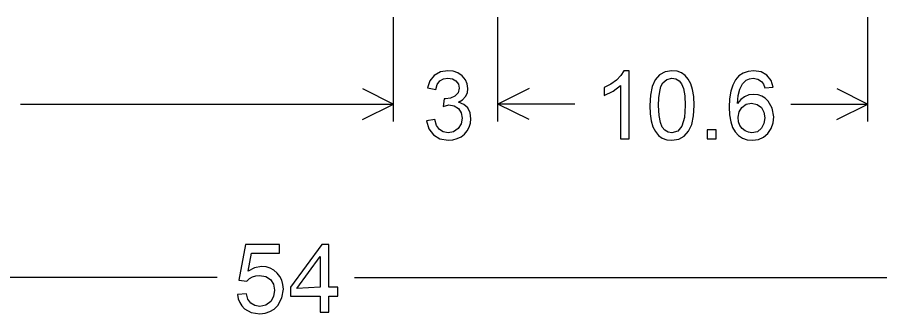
# Model space of a CAD drawing. Extents: x 1001568 to 1002149, y 1840825 to 1841423.
# Drawn here: x 1001921.897 to 1001926.031, y 1841000.504 to 1841001.927 of the extents above; entities that cross this region are included whole.
import ezdxf

# ---------------------------------------------------------------- set-up
doc = ezdxf.new("R2010")
doc.units = 0
doc.layers.add('SIGNS', color=7, linetype='Continuous')

msp = doc.modelspace()

# ---------------------------------------------------------------- linework, layer by layer
at = {"layer": 'SIGNS'}
for p, q in [((1001923.7013, 1841001.4274), (1001923.7013, 1841001.9274)), ((1001924.2013, 1841001.4274), (1001924.2013, 1841001.9274)), ((1001925.9747, 1841001.4274), (1001925.9747, 1841001.9274)), ((1001923.5523, 1841001.5853), (1001923.7013, 1841001.5108)), ((1001924.3503, 1841001.5853), (1001924.2013, 1841001.5108)), ((1001925.8257, 1841001.5853), (1001925.9747, 1841001.5108)), ((1001921.9125, 1841001.5108), (1001923.7013, 1841001.5108)), ((1001923.5523, 1841001.4362), (1001923.7013, 1841001.5108)), ((1001924.5702, 1841001.5108), (1001924.2013, 1841001.5108)), ((1001924.3503, 1841001.4362), (1001924.2013, 1841001.5108)), ((1001925.6058, 1841001.5108), (1001925.9747, 1841001.5108)), ((1001925.8257, 1841001.4362), (1001925.9747, 1841001.5108)), ((1001922.8553, 1841000.6774), (1001918.6847, 1841000.6774)), ((1001923.514, 1841000.6774), (1001927.6847, 1841000.6774))]:
    msp.add_line(p, q, dxfattribs=at)
for points in [[(1001923.8591, 1841001.4304), (1001923.8694, 1841001.392), (1001923.8918, 1841001.3623), (1001923.9235, 1841001.3433), (1001923.9624, 1841001.337), (1001923.9851, 1841001.3389), (1001924.0058, 1841001.3445), (1001924.0243, 1841001.3537), (1001924.0409, 1841001.3667), (1001924.0543, 1841001.3822), (1001924.0641, 1841001.3995), (1001924.0698, 1841001.4185), (1001924.0718, 1841001.4392), (1001924.0681, 1841001.4689), (1001924.0569, 1841001.4923), (1001924.0383, 1841001.509), (1001924.0122, 1841001.5195), (1001924.0321, 1841001.5312), (1001924.0462, 1841001.5463), (1001924.0548, 1841001.5643), (1001924.0577, 1841001.5856), (1001924.0545, 1841001.6072), (1001924.0456, 1841001.6276), (1001924.0302, 1841001.6458), (1001924.0093, 1841001.6597), (1001923.9863, 1841001.6678), (1001923.9617, 1841001.6703), (1001923.9254, 1841001.6646), (1001923.8961, 1841001.6481), (1001923.8748, 1841001.6219), (1001923.8631, 1841001.5877), (1001923.9031, 1841001.5807), (1001923.9102, 1841001.6045), (1001923.9223, 1841001.6215), (1001923.9396, 1841001.6315), (1001923.9618, 1841001.6349), (1001923.9829, 1841001.6314), (1001924.0001, 1841001.6216), (1001924.0115, 1841001.6063), (1001924.0151, 1841001.5869), (1001924.0098, 1841001.5645), (1001923.9946, 1841001.548), (1001923.9742, 1841001.5387), (1001923.9492, 1841001.5356), (1001923.9428, 1841001.5356), (1001923.9383, 1841001.499), (1001923.9662, 1841001.5072), (1001923.9912, 1841001.5026), (1001924.0115, 1841001.4888), (1001924.0249, 1841001.468), (1001924.0293, 1841001.4423), (1001924.0243, 1841001.415), (1001924.01, 1841001.3925), (1001923.9885, 1841001.3774), (1001923.9625, 1841001.3725), (1001923.9392, 1841001.3765), (1001923.9209, 1841001.3884), (1001923.9074, 1841001.4082), (1001923.899, 1841001.4358)], [(1001924.8308, 1841001.3441), (1001924.8308, 1841001.6703), (1001924.8049, 1841001.6703), (1001924.7897, 1841001.647), (1001924.7689, 1841001.6259), (1001924.7424, 1841001.6067), (1001924.7102, 1841001.5898), (1001924.7102, 1841001.5516), (1001924.7533, 1841001.5728), (1001924.7882, 1841001.6001), (1001924.7882, 1841001.3441)], [(1001925.2044, 1841001.3441), (1001925.247, 1841001.3441), (1001925.247, 1841001.3866), (1001925.2044, 1841001.3866)], [(1001922.9528, 1841000.5964), (1001922.9565, 1841000.5757), (1001922.9634, 1841000.5574), (1001922.9733, 1841000.5415), (1001922.9865, 1841000.5279), (1001923.019, 1841000.5097), (1001923.0593, 1841000.5037), (1001923.0854, 1841000.5063), (1001923.1086, 1841000.5139), (1001923.1289, 1841000.5265), (1001923.1464, 1841000.5442), (1001923.166, 1841000.5804), (1001923.1727, 1841000.6225), (1001923.1708, 1841000.6444), (1001923.1654, 1841000.6646), (1001923.1563, 1841000.6829), (1001923.1437, 1841000.6993), (1001923.1276, 1841000.713), (1001923.1096, 1841000.7229), (1001923.0896, 1841000.7286), (1001923.0677, 1841000.7306), (1001923.0349, 1841000.7247), (1001923.0038, 1841000.7076), (1001923.0198, 1841000.7944), (1001923.1544, 1841000.7944), (1001923.1544, 1841000.837), (1001922.9917, 1841000.837), (1001922.96, 1841000.6654), (1001922.9984, 1841000.6605), (1001923.0101, 1841000.6726), (1001923.0243, 1841000.6812), (1001923.0405, 1841000.6863), (1001923.0591, 1841000.6881), (1001923.0888, 1841000.683), (1001923.1113, 1841000.6681), (1001923.1254, 1841000.6453), (1001923.1302, 1841000.6164), (1001923.1256, 1841000.587), (1001923.112, 1841000.5628), (1001923.0891, 1841000.545), (1001923.0598, 1841000.5391), (1001923.0353, 1841000.5429), (1001923.0164, 1841000.5543), (1001923.0032, 1841000.5734), (1001922.9957, 1841000.6001)]]:
    msp.add_lwpolyline(points, close=True, dxfattribs=at)
for points in [[(1001924.9289, 1841001.5035), (1001924.9306, 1841001.4643), (1001924.9356, 1841001.4304), (1001924.9439, 1841001.4017), (1001924.9557, 1841001.3783), (1001924.9705, 1841001.3601), (1001924.9888, 1841001.3472), (1001925.0104, 1841001.3395), (1001925.0353, 1841001.337), (1001925.068, 1841001.3419), (1001925.0945, 1841001.3562), (1001925.1151, 1841001.3798), (1001925.1299, 1841001.4122), (1001925.1387, 1841001.4534), (1001925.1417, 1841001.5035), (1001925.1398, 1841001.5472), (1001925.1344, 1841001.5806), (1001925.1251, 1841001.6076), (1001925.1132, 1841001.6299), (1001925.0986, 1841001.6472), (1001925.0814, 1841001.6597), (1001925.0596, 1841001.6678), (1001925.0353, 1841001.6703), (1001925.0024, 1841001.6654), (1001924.9762, 1841001.6512), (1001924.9554, 1841001.6274), (1001924.9407, 1841001.5949), (1001924.9318, 1841001.5535), (1001924.9289, 1841001.5035)], [(1001924.9715, 1841001.5037), (1001924.9727, 1841001.5401), (1001924.9765, 1841001.5704), (1001924.9828, 1841001.5942), (1001924.9918, 1841001.6119), (1001925.0105, 1841001.6292), (1001925.0349, 1841001.6349), (1001925.0536, 1841001.6317), (1001925.0692, 1841001.6223), (1001925.0816, 1841001.6069), (1001925.0906, 1841001.5854), (1001925.0969, 1841001.5508), (1001925.0992, 1841001.5037), (1001925.0951, 1841001.446), (1001925.0832, 1841001.405), (1001925.0632, 1841001.3804), (1001925.0353, 1841001.3725), (1001925.0165, 1841001.3756), (1001925.0011, 1841001.3849), (1001924.9888, 1841001.4003), (1001924.98, 1841001.4219), (1001924.9736, 1841001.4563), (1001924.9715, 1841001.5037)], [(1001925.5204, 1841001.591), (1001925.5105, 1841001.6241), (1001925.4908, 1841001.6493), (1001925.4626, 1841001.665), (1001925.4275, 1841001.6703), (1001925.3999, 1841001.6676), (1001925.3761, 1841001.6594), (1001925.3558, 1841001.6456), (1001925.3394, 1841001.6265), (1001925.3265, 1841001.6018), (1001925.3174, 1841001.5718), (1001925.3119, 1841001.5362), (1001925.3101, 1841001.4954), (1001925.3118, 1841001.4581), (1001925.3171, 1841001.426), (1001925.3259, 1841001.3987), (1001925.3381, 1841001.3765), (1001925.3538, 1841001.3592), (1001925.3731, 1841001.3469), (1001925.3958, 1841001.3395), (1001925.4221, 1841001.337), (1001925.4495, 1841001.3406), (1001925.4739, 1841001.3512), (1001925.4948, 1841001.3693), (1001925.5106, 1841001.3938), (1001925.5199, 1841001.4208), (1001925.5229, 1841001.4498), (1001925.5164, 1841001.4906), (1001925.4973, 1841001.5246), (1001925.4828, 1841001.5386), (1001925.4665, 1841001.5488), (1001925.4482, 1841001.5548), (1001925.428, 1841001.5568), (1001925.4043, 1841001.5541), (1001925.3835, 1841001.5458), (1001925.3653, 1841001.532), (1001925.3502, 1841001.5129), (1001925.353, 1841001.5511), (1001925.361, 1841001.5826), (1001925.3736, 1841001.6069), (1001925.3914, 1841001.6245), (1001925.4072, 1841001.6323), (1001925.4251, 1841001.6349), (1001925.4472, 1841001.6308), (1001925.4653, 1841001.6193), (1001925.4739, 1841001.6066), (1001925.4804, 1841001.588), (1001925.5204, 1841001.591)], [(1001925.3527, 1841001.4471), (1001925.3571, 1841001.473), (1001925.3702, 1841001.4943), (1001925.3909, 1841001.5094), (1001925.4173, 1841001.5143), (1001925.444, 1841001.509), (1001925.4644, 1841001.4935), (1001925.4765, 1841001.4716), (1001925.4804, 1841001.4449), (1001925.4763, 1841001.418), (1001925.4651, 1841001.3954), (1001925.445, 1841001.378), (1001925.4188, 1841001.3725), (1001925.4017, 1841001.3749), (1001925.3858, 1841001.3817), (1001925.3711, 1841001.3934), (1001925.3608, 1841001.4082), (1001925.3545, 1841001.426), (1001925.3527, 1841001.4471)], [(1001923.3489, 1841000.5108), (1001923.3914, 1841000.5108), (1001923.3914, 1841000.5888), (1001923.4334, 1841000.5888), (1001923.4334, 1841000.6313), (1001923.3914, 1841000.6313), (1001923.3914, 1841000.837), (1001923.3564, 1841000.837), (1001923.207, 1841000.6313), (1001923.207, 1841000.5888), (1001923.3489, 1841000.5888), (1001923.3489, 1841000.5108)], [(1001923.3489, 1841000.6313), (1001923.2377, 1841000.6254), (1001923.3489, 1841000.7785), (1001923.3489, 1841000.6313)]]:
    msp.add_lwpolyline(points, dxfattribs=at)

doc.saveas('drawing.dxf')
